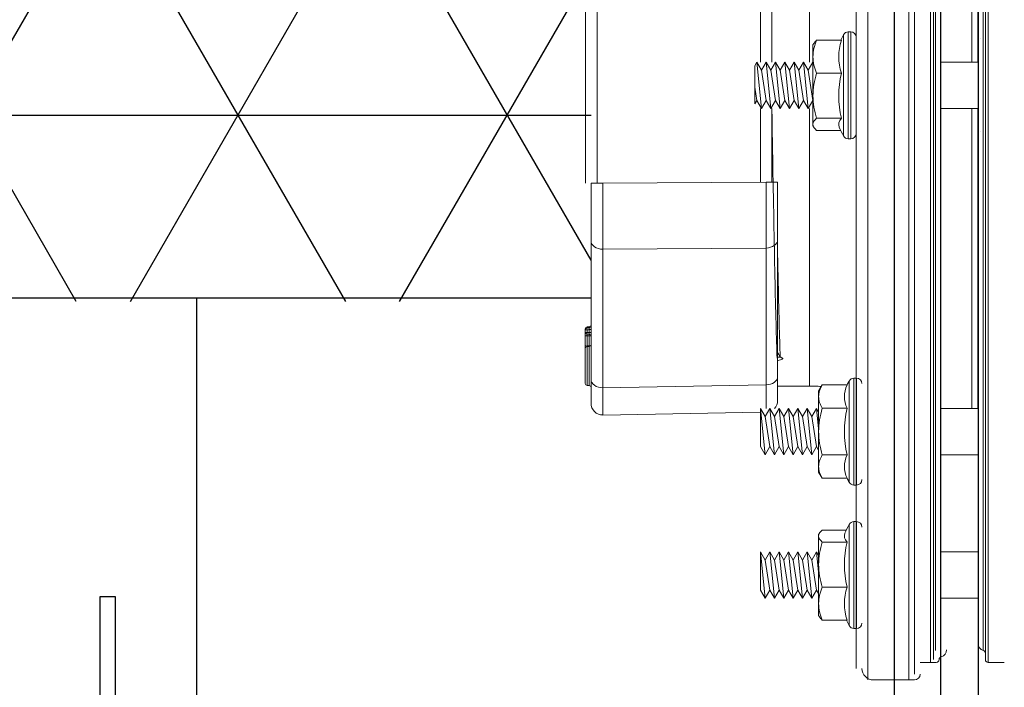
# Model space of a CAD drawing. Extents: x -285 to 5863, y 308 to 3178.
# Tile 420 of 622: x 1887.7 to 1892.98, y 925.67 to 929.25. Entities that reach past the tile are written whole.
import ezdxf

# ---------------------------------------------------------------- set-up
doc = ezdxf.new("R2010")
doc.units = 0
doc.header["$MEASUREMENT"] = 0
doc.header["$PDSIZE"] = 1
doc.layers.get('0').update_dxf_attribs({"color": 255, "linetype": 'CONTINUOUS'})
doc.layers.get('DEFPOINTS').update_dxf_attribs({"linetype": 'CONTINUOUS'})
for name, color, linetype in [('DIM', 3, 'CONTINUOUS'), ('FRP-2-HATCH', 1, 'CONTINUOUS'), ('FRP-SUMP', 2, 'CONTINUOUS'), ('GALV-2-PIPE', 3, 'CONTINUOUS'), ('PEAGRAVEL-HATCH', 3, 'CONTINUOUS'), ('PROBE', 2, 'CONTINUOUS')]:
    doc.layers.add(name, color=color, linetype=linetype)
doc.styles.add('SIMPLEX', font='simplex')
doc.dimstyles.new('DIM64', dxfattribs={"dimscale": 64, "dimtxt": 0.09375, "dimasz": 0.09375, "dimexe": 0.0625, "dimexo": 0.0625, "dimgap": 0.046875, "dimtad": 1, "dimdec": 4, "dimzin": 3, "dimdsep": 46, "dimlunit": 4, "dimtxsty": 'SIMPLEX', "dimcen": 0, "dimclrd": 256, "dimclre": 256, "dimclrt": 256, "dimadec": 0, "dimazin": 0, "dimtfac": 1, "dimtdec": 4, "dimtmove": 0, "dimatfit": 3, "dimfxl": 1, "dimfrac": 2, "dimtolj": 1, "dimtzin": 0, "dimarcsym": 0})

# ---------------------------------------------------------------- blocks, each defined once
blk = doc.blocks.new('*D13')
at = {"layer": 'DEFPOINTS', "color": 0, "transparency": 16777216}
for p in [(1368.5472, 978.296), (2031.7725, 978.0147), (1368.5472, 700.5233)]:
    blk.add_point(p, dxfattribs=at)
at = {"layer": 'DIM', "lineweight": -2, "transparency": 16777216}
for p, q in [((1368.5472, 974.296), (1368.5472, 696.5233)), ((2031.7725, 974.0147), (2031.7725, 696.5233)), ((2025.7725, 700.5233), (1374.5472, 700.5233))]:
    blk.add_line(p, q, dxfattribs=at)
at = {"layer": 'DIM', "transparency": 16777216}
for points in [[(1374.5472, 701.5233), (1374.5472, 699.5233), (1368.5472, 700.5233)], [(2025.7725, 701.5233), (2025.7725, 699.5233), (2031.7725, 700.5233)]]:
    blk.add_solid(points, dxfattribs=at)
at = {"layer": 'DIM', "transparency": 16777216, "insert": (1700.1599, 708.0947), "char_height": 6, "attachment_point": 5, "style": 'SIMPLEX'}
blk.add_mtext('\\A1;55\'-3 1/4" (F.V. TANK SLAB)', dxfattribs=at)
blk = doc.blocks.new('A$C18AC51C3')
at = {"linetype": 'Continuous', "lineweight": 18}
for p, q in [((-0.421, -5.551), (-0.421, 0.824)), ((-0.2022, -2.3635), (-0.2022, 0.824)), ((-0.171, 0.7927), (-0.171, -5.5198)), ((-0.4835, 0.7615), (-0.4835, -2.3635)), ((-0.0851, -2.3635), (-0.0851, 0.7302)), ((-0.0695, -5.4416), (-0.0695, 0.7146)), ((0.2086, -2.3635), (0.2086, 0.7146)), ((0.2243, 0.7302), (0.2243, -5.4573)), ((-0.0583, -5.3931), (-0.0583, 0.6661)), ((0.1975, -2.3635), (0.1975, 0.6661)), ((-0.0304, -5.3557), (-0.0304, 0.6287)), ((0.1696, 0.6287), (0.1696, -5.3557)), ((0.1364, -0.6311), (0.1364, -2.2397)), ((0.1676, -2.2399), (0.1676, -0.6312)), ((-0.7335, -0.751), (-0.7335, -2.2397)), ((-1.9355, -2.8884), (-1.9355, -1.8386)), ((-1.8719, -1.8386), (-1.8719, -2.8884)), ((-0.9969, -2.2398), (-0.9969, -1.845)), ((-0.9355, -1.845), (-0.9355, -2.2398)), ((-0.552, -2.3635), (-0.552, -2.0923)), ((-0.5264, -2.077), (-0.5264, -2.65)), ((-0.5125, -2.077), (-0.5264, -2.077)), ((-0.5125, -2.077), (-0.5125, -2.3635)), ((-0.711, -2.1394), (-0.7155, -2.147)), ((-0.7155, -2.147), (-0.7155, -2.2104)), ((-0.5628, -2.122), (-0.6961, -2.122)), ((-0.0304, -2.1135), (-0.0304, -2.1138)), ((0.1833, -2.1138), (0.1833, -2.1135)), ((-0.7155, -2.2104), (-0.7155, -2.4196)), ((-1.0265, -2.2588), (-1.0155, -2.2398)), ((-1.0265, -2.2588), (-1.0265, -2.463)), ((-1.0265, -2.463), (-1.0265, -2.2588)), ((-1.0155, -2.2398), (-0.9905, -2.4873)), ((-1.0155, -2.2398), (-0.9905, -2.2831)), ((-0.9905, -2.2831), (-0.9655, -2.2398)), ((-0.9655, -2.2398), (-0.9405, -2.4873)), ((-0.9655, -2.2398), (-0.9405, -2.2831)), ((-0.9405, -2.2831), (-0.9155, -2.2398)), ((-0.9155, -2.2398), (-0.8905, -2.4873)), ((-0.9155, -2.2398), (-0.8905, -2.2831)), ((-0.8905, -2.2831), (-0.8655, -2.2398)), ((-0.8655, -2.2398), (-0.8405, -2.4873)), ((-0.8655, -2.2398), (-0.8405, -2.2831)), ((-0.8405, -2.2831), (-0.8155, -2.2398)), ((-0.8155, -2.2398), (-0.7905, -2.4873)), ((-0.8155, -2.2398), (-0.7905, -2.2831)), ((-0.7905, -2.2831), (-0.7655, -2.2398)), ((-0.7655, -2.2398), (-0.7405, -2.4873)), ((-0.7655, -2.2398), (-0.7405, -2.2831)), ((-0.7405, -2.2831), (-0.7155, -2.2398)), ((-0.7155, -2.2398), (-0.7155, -2.2399)), ((-0.7155, -2.2398), (-0.7155, -2.2398)), ((0.1696, -2.2398), (-0.0304, -2.2398)), ((-0.9905, -2.2831), (-0.9655, -2.444)), ((-0.9405, -2.2831), (-0.9155, -2.444)), ((-0.8905, -2.2831), (-0.8655, -2.444)), ((-0.8405, -2.2831), (-0.8155, -2.444)), ((-0.7905, -2.2831), (-0.7655, -2.444)), ((-0.7405, -2.2831), (-0.7155, -2.444)), ((-0.5628, -2.2988), (-0.6961, -2.2988)), ((-1.0265, -2.3732), (-1.0155, -2.444)), ((-0.552, -2.6347), (-0.552, -2.3635)), ((-0.5125, -2.3635), (-0.5125, -2.65)), ((-0.4835, -2.3635), (-0.4835, -5.4885)), ((-0.2022, -5.551), (-0.2022, -2.3635)), ((-0.0851, -5.4573), (-0.0851, -2.3635)), ((0.1975, -5.3931), (0.1975, -2.3635)), ((0.2086, -5.4416), (0.2086, -2.3635)), ((-0.7155, -2.4196), (-0.7155, -2.5726)), ((-1.0265, -2.463), (-1.0155, -2.444)), ((-1.0155, -2.444), (-0.9905, -2.4873)), ((-0.9905, -2.4873), (-0.9655, -2.444)), ((-0.9655, -2.444), (-0.9405, -2.4873)), ((-0.9405, -2.4873), (-0.9155, -2.444)), ((-0.9155, -2.444), (-0.8905, -2.4873)), ((-0.8905, -2.4873), (-0.8655, -2.444)), ((-0.8655, -2.444), (-0.8405, -2.4873)), ((-0.8405, -2.4873), (-0.8155, -2.444)), ((-0.8155, -2.444), (-0.7905, -2.4873)), ((-0.7905, -2.4873), (-0.7655, -2.444)), ((-0.7655, -2.444), (-0.7405, -2.4873)), ((-0.7405, -2.4873), (-0.7155, -2.444)), ((-0.7155, -2.444), (-0.7155, -2.444)), ((-0.9969, -2.8821), (-0.9969, -2.4873)), ((-0.9355, -2.4873), (-0.9355, -2.8821)), ((-0.7335, -2.4874), (-0.7335, -3.976)), ((-0.0304, -2.4873), (0.1696, -2.4873)), ((0.1364, -2.4873), (0.1364, -4.0959)), ((0.1676, -4.0959), (0.1676, -2.4871)), ((-0.7155, -2.58), (-0.7155, -2.5726)), ((-0.7155, -2.58), (-0.711, -2.5877)), ((-0.5628, -2.5403), (-0.6961, -2.5403)), ((-0.5669, -2.605), (-0.6961, -2.605)), ((-0.0304, -2.6132), (-0.0304, -2.6136)), ((0.1833, -2.6136), (0.1833, -2.6132)), ((-0.5264, -2.65), (-0.5125, -2.65)), ((-1.9051, -2.8884), (-1.8415, -2.8884)), ((-1.9051, -3.1977), (-1.9051, -2.8884)), ((-1.8415, -2.8884), (-0.9665, -2.8821)), ((-0.9051, -2.8821), (-0.9665, -2.8821)), ((-0.9051, -2.8821), (-0.9051, -3.1914)), ((-1.9051, -3.94), (-1.9051, -3.1977)), ((-0.9051, -3.1914), (-0.9051, -3.9247)), ((-0.9665, -3.2356), (-1.8415, -3.2419)), ((-1.8415, -3.2419), (-1.8415, -3.9842)), ((-0.9665, -3.9689), (-0.9665, -3.2356)), ((-1.9363, -3.6679), (-1.9347, -3.6679)), ((-1.9363, -3.6735), (-1.9363, -3.6679)), ((-1.9363, -3.6735), (-1.9267, -3.6735)), ((-1.9267, -3.6876), (-1.9363, -3.6876)), ((-1.9267, -3.658), (-1.9268, -3.6635)), ((-1.9147, -3.6575), (-1.9146, -3.6631)), ((-1.9147, -3.6731), (-1.9051, -3.6731)), ((-1.9051, -3.688), (-1.9147, -3.688)), ((-1.9267, -3.761), (-1.9268, -3.7638)), ((-1.9145, -3.7633), (-1.9147, -3.7603)), ((-1.9083, -3.7607), (-1.9147, -3.7603)), ((-1.9051, -4.0681), (-1.9051, -3.94)), ((-0.9051, -3.9247), (-0.9051, -4.0529)), ((-0.5216, -3.9484), (-0.5216, -4.2197)), ((-0.496, -3.9332), (-0.496, -4.5062)), ((-0.4821, -3.9332), (-0.496, -3.9332)), ((-0.4821, -4.2197), (-0.4821, -3.9332)), ((-1.8415, -3.9842), (-0.9665, -3.9689)), ((-0.9051, -3.976), (-0.7031, -3.976)), ((-0.6657, -3.9697), (-0.6851, -4.0032)), ((-0.6851, -4.0032), (-0.6851, -4.0322)), ((-0.5324, -3.9697), (-0.6657, -3.9697)), ((-0.6851, -4.0322), (-0.6851, -4.2197)), ((-0.9961, -4.1159), (-1.8415, -4.1306)), ((-0.9961, -4.0959), (-0.9711, -4.1392)), ((-0.9961, -4.3001), (-0.9961, -4.0959)), ((-0.9961, -4.0959), (-0.9711, -4.3434)), ((-0.9961, -4.0959), (-0.9961, -4.3001)), ((-0.9711, -4.1392), (-0.9461, -4.0959)), ((-0.9461, -4.0959), (-0.9211, -4.1392)), ((-0.9461, -4.0959), (-0.9211, -4.3434)), ((-0.9211, -4.1392), (-0.8961, -4.0959)), ((-0.8961, -4.0959), (-0.8711, -4.1392)), ((-0.8961, -4.0959), (-0.8711, -4.3434)), ((-0.8711, -4.1392), (-0.8461, -4.0959)), ((-0.8461, -4.0959), (-0.8211, -4.1392)), ((-0.8461, -4.0959), (-0.8211, -4.3434)), ((-0.8211, -4.1392), (-0.7961, -4.0959)), ((-0.7961, -4.0959), (-0.7711, -4.1392)), ((-0.7961, -4.0959), (-0.7711, -4.3434)), ((-0.7711, -4.1392), (-0.7461, -4.0959)), ((-0.7461, -4.0959), (-0.7211, -4.1392)), ((-0.7461, -4.0959), (-0.7211, -4.3434)), ((-0.7211, -4.1392), (-0.6961, -4.0959)), ((-0.6961, -4.0959), (-0.6851, -4.115)), ((-0.6961, -4.0959), (-0.6851, -4.2049)), ((-0.5324, -4.0947), (-0.6657, -4.0947)), ((0.1696, -4.0959), (-0.0304, -4.0959)), ((-0.9711, -4.1392), (-0.9461, -4.3001)), ((-0.9211, -4.1392), (-0.8961, -4.3001)), ((-0.8711, -4.1392), (-0.8461, -4.3001)), ((-0.8211, -4.1392), (-0.7961, -4.3001)), ((-0.7711, -4.1392), (-0.7461, -4.3001)), ((-0.7211, -4.1392), (-0.6961, -4.3001)), ((-0.6851, -4.2197), (-0.6851, -4.4072)), ((-0.5216, -4.2197), (-0.5216, -4.4909)), ((-0.4821, -4.5062), (-0.4821, -4.2197)), ((-0.9961, -4.3001), (-0.9711, -4.3434)), ((-0.9711, -4.3434), (-0.9461, -4.3001)), ((-0.9461, -4.3001), (-0.9211, -4.3434)), ((-0.9211, -4.3434), (-0.8961, -4.3001)), ((-0.8961, -4.3001), (-0.8711, -4.3434)), ((-0.8711, -4.3434), (-0.8461, -4.3001)), ((-0.8461, -4.3001), (-0.8211, -4.3434)), ((-0.8211, -4.3434), (-0.7961, -4.3001)), ((-0.7961, -4.3001), (-0.7711, -4.3434)), ((-0.7711, -4.3434), (-0.7461, -4.3001)), ((-0.7461, -4.3001), (-0.7211, -4.3434)), ((-0.7211, -4.3434), (-0.6961, -4.3001)), ((-0.6961, -4.3001), (-0.6851, -4.3192)), ((-0.5324, -4.3447), (-0.6657, -4.3447)), ((-0.0304, -4.3434), (0.1696, -4.3434)), ((-0.6851, -4.4362), (-0.6851, -4.4072)), ((-0.6851, -4.4362), (-0.6657, -4.4697)), ((-0.5324, -4.4697), (-0.6657, -4.4697)), ((-0.496, -4.5062), (-0.4821, -4.5062)), ((-0.5365, -4.747), (-0.6657, -4.747)), ((-0.5216, -4.7173), (-0.5216, -4.9885)), ((-0.496, -5.275), (-0.496, -4.702)), ((-0.4821, -4.702), (-0.496, -4.702)), ((-0.4821, -4.9885), (-0.4821, -4.702)), ((-0.6806, -4.7644), (-0.6851, -4.772)), ((-0.6851, -4.7794), (-0.6851, -4.772)), ((-0.6851, -4.7794), (-0.6851, -4.9325)), ((-0.5324, -4.8117), (-0.6657, -4.8117)), ((-0.9961, -4.8648), (-0.9711, -4.9081)), ((-0.9961, -4.8648), (-0.9961, -5.069)), ((-0.9961, -5.069), (-0.9961, -4.8648)), ((-0.9961, -4.8648), (-0.9711, -5.1123)), ((-0.9711, -4.9081), (-0.9461, -4.8648)), ((-0.9711, -4.9081), (-0.9461, -5.069)), ((-0.9461, -4.8648), (-0.9211, -4.9081)), ((-0.9461, -4.8648), (-0.9211, -5.1123)), ((-0.9211, -4.9081), (-0.8961, -4.8648)), ((-0.9211, -4.9081), (-0.8961, -5.069)), ((-0.8961, -4.8648), (-0.8711, -4.9081)), ((-0.8961, -4.8648), (-0.8711, -5.1123)), ((-0.8711, -4.9081), (-0.8461, -4.8648)), ((-0.8711, -4.9081), (-0.8461, -5.069)), ((-0.8461, -4.8648), (-0.8211, -4.9081)), ((-0.8461, -4.8648), (-0.8211, -5.1123)), ((-0.8211, -4.9081), (-0.7961, -4.8648)), ((-0.8211, -4.9081), (-0.7961, -5.069)), ((-0.7961, -4.8648), (-0.7711, -4.9081)), ((-0.7961, -4.8648), (-0.7711, -5.1123)), ((-0.7711, -4.9081), (-0.7461, -4.8648)), ((-0.7711, -4.9081), (-0.7461, -5.069)), ((-0.7461, -4.8648), (-0.7211, -4.9081)), ((-0.7461, -4.8648), (-0.7211, -5.1123)), ((-0.7211, -4.9081), (-0.6961, -4.8648)), ((-0.7211, -4.9081), (-0.6961, -5.069)), ((-0.6961, -4.8648), (-0.6851, -4.8838)), ((-0.6961, -4.8648), (-0.6851, -4.9738)), ((0.1696, -4.8648), (-0.0304, -4.8648)), ((-0.6851, -4.9325), (-0.6851, -5.1416)), ((-0.5216, -4.9885), (-0.5216, -5.2597)), ((-0.4821, -5.275), (-0.4821, -4.9885)), ((-0.5324, -5.0532), (-0.6657, -5.0532)), ((-0.9961, -5.069), (-0.9711, -5.1123)), ((-0.9711, -5.1123), (-0.9461, -5.069)), ((-0.9461, -5.069), (-0.9211, -5.1123)), ((-0.9211, -5.1123), (-0.8961, -5.069)), ((-0.8961, -5.069), (-0.8711, -5.1123)), ((-0.8711, -5.1123), (-0.8461, -5.069)), ((-0.8461, -5.069), (-0.8211, -5.1123)), ((-0.8211, -5.1123), (-0.7961, -5.069)), ((-0.7961, -5.069), (-0.7711, -5.1123)), ((-0.7711, -5.1123), (-0.7461, -5.069)), ((-0.7461, -5.069), (-0.7211, -5.1123)), ((-0.7211, -5.1123), (-0.6961, -5.069)), ((-0.6961, -5.069), (-0.6851, -5.088)), ((-0.0304, -5.1123), (0.1696, -5.1123)), ((-0.6851, -5.1416), (-0.6851, -5.205)), ((-0.6851, -5.205), (-0.6806, -5.2127)), ((-0.5324, -5.23), (-0.6657, -5.23)), ((-0.496, -5.275), (-0.4821, -5.275)), ((-0.1406, -5.4573), (-0.0547, -5.4573)), ((0.2243, -5.4573), (0.3101, -5.4573)), ((-0.3906, -5.551), (-0.1718, -5.551))]:
    blk.add_line(p, q, dxfattribs=at)
for centre, radius, start, end in [((-0.0472, -2.3635), 0.573, 151.7483, 155.0757), ((-0.5264, -2.106), 0.029, 90, 151.7483), ((-0.5125, -2.106), 0.029, 0, 90), ((-0.0472, -2.3635), 0.573, 203.027, 208.2517), ((-0.5264, -2.621), 0.029, 208.2517, 270), ((-0.5125, -2.621), 0.029, 270, 0), ((-1.9263, -3.6679), 0.01, 91.9858, 180), ((-1.9151, -3.6475), 0.01, 271.9858, 0), ((-1.9151, -3.6531), 0.01, 271.9858, 0), ((-1.9151, -3.708), 0.01, 0, 87.9858), ((-0.0168, -4.2197), 0.573, 151.7483, 154.1328), ((-0.496, -3.9622), 0.029, 90, 151.7483), ((-0.4821, -3.9622), 0.029, 0, 90), ((-0.9676, -4.0529), 0.0625, 316.436, 0), ((-1.8426, -4.0681), 0.0625, 180, 271), ((-0.0168, -4.2197), 0.5305, 166.3725, 193.6275), ((-0.0168, -4.2197), 0.573, 205.8672, 208.2517), ((-0.4821, -4.4772), 0.029, 270, 0), ((-0.496, -4.4772), 0.029, 208.2517, 270), ((-0.0168, -4.9885), 0.573, 151.7483, 156.973), ((-0.496, -4.731), 0.029, 90, 151.7483), ((-0.4821, -4.731), 0.029, 0, 90), ((-0.0168, -4.9885), 0.573, 204.9243, 208.2517), ((-0.496, -5.246), 0.029, 208.2517, 270), ((-0.4821, -5.246), 0.029, 270, 0), ((0.2086, -5.3557), 0.0391, 180, 253.3985), ((-0.0391, -5.3892), 0.0391, 286.6015, 0), ((-0.3906, -5.4885), 0.0625, 180, 270), ((-0.0547, -5.4416), 0.0156, 270, 0), ((0.2243, -5.4416), 0.0156, 180, 270), ((-0.1718, -5.5198), 0.0312, 270, 0)]:
    blk.add_arc(centre, radius, start, end, dxfattribs=at)
at = {"linetype": 'Continuous', "lineweight": 18, "extrusion": (0, 0, -1)}
for centre, radius, start, end in [((1.9263, -3.6735), 0.01, 0, 88.0142), ((1.9263, -3.6876), 0.01, 272.0142, 0), ((0.7031, -4.226), 0.25, 90, 97.4601), ((0.0234, -5.4416), 0.0156, 0, 73.3985), ((-0.193, -5.4081), 0.0156, 106.6015, 180)]:
    blk.add_arc(centre, radius, start, end, dxfattribs=at)
at = {"linetype": 'Continuous', "lineweight": 18}
for centre, major_axis, ratio, start_param, end_param in [((-0.0472, -2.2104), (-0.5305, 0), 0.707107, 6.04534, 6.52103), ((-0.0472, -2.4196), (0.5305, 0), 0.965926, 2.903748, 3.379438), ((-0.0472, -2.5726), (0.5305, 0), 0.258819, 2.903748, 3.251159), ((-1.8426, -2.8883), (-0.0005, 0.5), 0.002181, 3.927005, 4.712277), ((-0.9676, -2.882), (-0.0005, 0.5), 0.002181, 3.927005, 4.712277), ((-1.8426, -3.1977), (-0.0625, 0), 0.707107, 0, 1.58825), ((-0.9676, -3.1914), (-0.0625, 0), 0.707107, 1.58825, 3.141593), ((-1.9263, -3.6735), (-0.00035, 0.00999), 0.034893, 0, 1.569587), ((-1.9263, -3.6876), (0.00035, 0.00999), 0.034892, 1.572023, 3.141593), ((-1.9263, -3.7046), (0.01, 0), 0.149508, 3.141593, 4.677431), ((-1.9151, -3.708), (-0.00035, -0.00999), 0.03002, 1.721924, 3.141593), ((-1.9151, -3.708), (-0.01, 0), 0.149508, 3.141593, 4.677431), ((-1.9263, -3.7595), (0.01, 0), 0.149508, 3.141593, 4.677431), ((-1.9263, -3.7737), (-0.01, 0), 0.999995, 4.74607, 6.283174), ((-1.9151, -3.7533), (0.01, 0), 0.999999, 4.746076, 6.278231), ((-0.8772, -3.8111), (0.0156, 0.0006), 0.906378, 3.629981, 4.677234), ((-1.8426, -3.94), (-0.0625, 0), 0.707107, 0, 1.58825), ((-0.9676, -3.9247), (-0.0625, 0), 0.707107, 1.58825, 3.141593), ((-1.9263, -3.9623), (0.01, 0), 0.999985, 3.145494, 4.677103), ((-1.9151, -3.9827), (0.01, 0), 1, 6.283164, 7.818764), ((-1.8426, -3.6306), (-0.0011, 0.5001), 0.000903, 3.141606, 3.926878), ((-0.9676, -3.6153), (-0.0011, 0.5001), 0.000903, 3.421191, 3.926878), ((-0.0168, -4.0322), (-0.5305, 0), 0.5, 6.04534, 6.52103), ((-0.0168, -4.4072), (0.5305, 0), 0.5, 2.903748, 3.379438), ((-0.0168, -4.7794), (-0.5305, 0), 0.258819, 6.173619, 6.52103), ((-0.0168, -4.9325), (-0.5305, 0), 0.965926, 6.04534, 6.52103), ((-0.0168, -5.1416), (0.5305, 0), 0.707107, 2.903748, 3.379438)]:
    blk.add_ellipse(centre, major_axis=major_axis, ratio=ratio, start_param=start_param, end_param=end_param, dxfattribs=at)
for points, degree in [([(-0.6961, -2.122), (-0.7079, -2.1508), (-0.7155, -2.1805), (-0.7155, -2.2104)], 3), ([(-0.711, -2.1394), (-0.7076, -2.1335), (-0.7025, -2.1278), (-0.6961, -2.122)], 3), ([(-0.7155, -2.2104), (-0.7155, -2.2404), (-0.7078, -2.2702), (-0.6961, -2.2988)], 3), ([(-0.6961, -2.2988), (-0.7079, -2.3383), (-0.7155, -2.3784), (-0.7155, -2.4196)], 3), ([(-0.7155, -2.4196), (-0.7155, -2.4605), (-0.7079, -2.5009), (-0.6961, -2.5403)], 3), ([(-0.6961, -2.5403), (-0.7079, -2.5509), (-0.7155, -2.5616), (-0.7155, -2.5726)], 3), ([(-0.7155, -2.5726), (-0.7155, -2.5836), (-0.7079, -2.5944), (-0.6961, -2.605)], 3), ([(-1.9363, -3.6876), (-1.9363, -3.6829), (-1.9363, -3.6782), (-1.9363, -3.6735)], 3), ([(-1.9267, -3.658), (-1.9227, -3.6578), (-1.9187, -3.6577), (-1.9147, -3.6575)], 3), ([(-1.9267, -3.6635), (-1.9227, -3.6633), (-1.9187, -3.6632), (-1.9147, -3.6631)], 3), ([(-1.9147, -3.6731), (-1.9187, -3.6732), (-1.9227, -3.6733), (-1.9267, -3.6735)], 3), ([(-1.9267, -3.6735), (-1.9267, -3.6782), (-1.9267, -3.6829), (-1.9267, -3.6876)], 3), ([(-1.9267, -3.6876), (-1.9227, -3.6878), (-1.9187, -3.6879), (-1.9147, -3.688)], 3), ([(-1.9147, -3.688), (-1.9147, -3.683), (-1.9147, -3.6781), (-1.9147, -3.6731)], 3), ([(-1.9147, -3.698), (-1.9187, -3.6979), (-1.9227, -3.6978), (-1.9267, -3.6976)], 3), ([(-1.9267, -3.7061), (-1.9267, -3.7244), (-1.9267, -3.7427), (-1.9267, -3.761)], 3), ([(-1.9147, -3.7065), (-1.9187, -3.7064), (-1.9227, -3.7063), (-1.9267, -3.7061)], 3), ([(-1.9147, -3.7603), (-1.9147, -3.7423), (-1.9147, -3.7244), (-1.9147, -3.7065)], 3), ([(-1.9146, -3.7633), (-1.9267, -3.7637)], 1), ([(-0.9051, -3.7957), (-0.9003, -3.8032), (-0.8955, -3.8108), (-0.8908, -3.8183)], 3), ([(-1.9267, -3.9723), (-1.9146, -3.9727)], 1), ([(-0.6657, -3.9697), (-0.6775, -3.9901), (-0.6851, -4.0109), (-0.6851, -4.0322)], 3), ([(-0.6851, -4.0322), (-0.6851, -4.0534), (-0.6775, -4.0743), (-0.6657, -4.0947)], 3), ([(-0.6657, -4.0947), (-0.6775, -4.1354), (-0.6851, -4.1774), (-0.6851, -4.2197)], 3), ([(-0.6851, -4.2197), (-0.6851, -4.262), (-0.6774, -4.3042), (-0.6657, -4.3447)], 3), ([(-0.6657, -4.3447), (-0.6775, -4.3651), (-0.6851, -4.3859), (-0.6851, -4.4072)], 3), ([(-0.6851, -4.4072), (-0.6851, -4.4284), (-0.6775, -4.4493), (-0.6657, -4.4697)], 3), ([(-0.6657, -4.747), (-0.6775, -4.7576), (-0.6851, -4.7684), (-0.6851, -4.7794)], 3), ([(-0.6851, -4.7794), (-0.6851, -4.7904), (-0.6775, -4.8012), (-0.6657, -4.8117)], 3), ([(-0.6657, -4.8117), (-0.6775, -4.8513), (-0.6851, -4.8913), (-0.6851, -4.9325)], 3), ([(-0.6851, -4.9325), (-0.6851, -4.9735), (-0.6775, -5.0138), (-0.6657, -5.0532)], 3), ([(-0.6657, -5.0532), (-0.6775, -5.082), (-0.6851, -5.1117), (-0.6851, -5.1416)], 3), ([(-0.6851, -5.1416), (-0.6851, -5.1715), (-0.6774, -5.2014), (-0.6657, -5.23)], 3), ([(-0.6657, -5.23), (-0.6721, -5.2243), (-0.6773, -5.2185), (-0.6806, -5.2126)], 3)]:
    blk.add_open_spline(points, degree=degree, dxfattribs=at)
for points, knots in [([(-0.9355, -2.501), (-0.9341, -2.585), (-0.9327, -2.6688), (-0.9274, -2.9822), (-0.9233, -3.2027), (-0.9175, -3.4802), (-0.9155, -3.5654), (-0.9115, -3.7117), (-0.9096, -3.7741), (-0.9076, -3.8253)], [0, 0, 0, 0, 0.148937, 0.148937, 0.574468, 0.574468, 0.787234, 0.787234, 1, 1, 1, 1]), ([(-0.8908, -3.8183), (-0.8927, -3.7679), (-0.8946, -3.7065), (-0.8986, -3.5629), (-0.9006, -3.4795), (-0.9033, -3.3481), (-0.9042, -3.3057), (-0.9051, -3.2618)], [0, 0, 0, 0, 0.408423, 0.408423, 0.816846, 0.816846, 1, 1, 1, 1]), ([(-1.9363, -3.6876), (-1.9363, -3.6876), (-1.9363, -3.6876), (-1.9363, -3.6878), (-1.9363, -3.6884), (-1.9363, -3.6902), (-1.9363, -3.6914), (-1.9363, -3.6944), (-1.9363, -3.6963), (-1.9363, -3.7002), (-1.9363, -3.7024), (-1.9363, -3.7046)], [0, 0, 0, 0, 0.049805, 0.049805, 0.287272, 0.287272, 0.524768, 0.524768, 0.762389, 0.762389, 1, 1, 1, 1]), ([(-1.9147, -3.6631), (-1.9147, -3.6631), (-1.9146, -3.6633), (-1.9146, -3.664), (-1.9146, -3.6645), (-1.9146, -3.6659), (-1.9146, -3.6668), (-1.9146, -3.6687), (-1.9146, -3.6698), (-1.9147, -3.6716), (-1.9147, -3.6723), (-1.9147, -3.6731)], [0, 0, 0, 0, 0.215129, 0.215129, 0.430072, 0.430072, 0.644811, 0.644811, 0.859592, 0.859592, 1, 1, 1, 1]), ([(-1.9147, -3.688), (-1.9147, -3.6892), (-1.9146, -3.6903), (-1.9146, -3.6924), (-1.9146, -3.6934), (-1.9146, -3.6952), (-1.9146, -3.6959), (-1.9146, -3.6971), (-1.9146, -3.6976), (-1.9147, -3.698), (-1.9147, -3.698), (-1.9147, -3.698)], [0, 0, 0, 0, 0.215131, 0.215131, 0.430074, 0.430074, 0.64481, 0.64481, 0.859588, 0.859588, 1, 1, 1, 1]), ([(-1.9363, -3.7595), (-1.9363, -3.7529), (-1.9363, -3.7463), (-1.9363, -3.728), (-1.9363, -3.7163), (-1.9363, -3.7046)], [0, 0, 0, 0, 0.360265, 0.360265, 1, 1, 1, 1]), ([(-1.9267, -3.6976), (-1.9267, -3.6976), (-1.9267, -3.6976), (-1.9267, -3.6977), (-1.9267, -3.698), (-1.9268, -3.6989), (-1.9268, -3.6995), (-1.9268, -3.701), (-1.9268, -3.7019), (-1.9267, -3.7039), (-1.9267, -3.705), (-1.9267, -3.7061)], [0, 0, 0, 0, 0.049841, 0.049841, 0.287351, 0.287351, 0.524752, 0.524752, 0.762297, 0.762297, 1, 1, 1, 1]), ([(-1.9363, -3.7736), (-1.9363, -3.7725), (-1.9363, -3.7712), (-1.9363, -3.7679), (-1.9363, -3.7656), (-1.9363, -3.7621), (-1.9363, -3.7608), (-1.9363, -3.7595)], [0, 0, 0, 0, 0.280633, 0.280633, 0.737279, 0.737279, 1, 1, 1, 1]), ([(-1.9363, -3.9623), (-1.9363, -3.9623), (-1.9363, -3.9622), (-1.9363, -3.9613), (-1.9363, -3.9599), (-1.9363, -3.9548), (-1.9363, -3.9512), (-1.9363, -3.9408), (-1.9363, -3.9333), (-1.9363, -3.9143), (-1.9363, -3.9018), (-1.9363, -3.8721), (-1.9363, -3.8542), (-1.9363, -3.8271), (-1.9363, -3.8172), (-1.9363, -3.8008), (-1.9363, -3.7938), (-1.9363, -3.784), (-1.9363, -3.7805), (-1.9363, -3.7756), (-1.9363, -3.7741), (-1.9363, -3.7737), (-1.9363, -3.7737), (-1.9363, -3.7737)], [0, 0, 0, 0, 0.028827, 0.028827, 0.100222, 0.100222, 0.171982, 0.171982, 0.277238, 0.277238, 0.428331, 0.428331, 0.635073, 0.635073, 0.754937, 0.754937, 0.854957, 0.854957, 0.922742, 0.922742, 0.991215, 0.991215, 1, 1, 1, 1]), ([(-1.9267, -3.761), (-1.9254, -3.7609), (-1.9241, -3.7608), (-1.9201, -3.7606), (-1.9174, -3.7604), (-1.9147, -3.7603)], [0, 0, 0, 0, 0.32112, 0.32112, 1, 1, 1, 1]), ([(-1.9266, -3.7637), (-1.9266, -3.7637), (-1.9266, -3.7637), (-1.9266, -3.7642), (-1.9267, -3.766), (-1.9267, -3.772), (-1.9267, -3.776), (-1.9267, -3.7873), (-1.9267, -3.7952), (-1.9267, -3.8134), (-1.9267, -3.8243), (-1.9267, -3.8536), (-1.9267, -3.8727), (-1.9267, -3.9046), (-1.9267, -3.9181), (-1.9267, -3.939), (-1.9267, -3.9473), (-1.9267, -3.9591), (-1.9267, -3.9635), (-1.9267, -3.9694), (-1.9267, -3.9712), (-1.9267, -3.9721), (-1.9267, -3.9722), (-1.9267, -3.9723)], [0, 0, 0, 0, 0.011435, 0.011435, 0.086098, 0.086098, 0.157887, 0.157887, 0.258489, 0.258489, 0.376567, 0.376567, 0.573485, 0.573485, 0.719954, 0.719954, 0.824959, 0.824959, 0.900855, 0.900855, 0.976116, 0.976116, 1, 1, 1, 1]), ([(-1.9147, -3.9726), (-1.9147, -3.9725), (-1.9147, -3.9698), (-1.9147, -3.9479), (-1.9147, -3.9161), (-1.9147, -3.8539), (-1.9147, -3.8212), (-1.9147, -3.7822), (-1.9147, -3.771), (-1.9147, -3.7643), (-1.9147, -3.7634), (-1.9147, -3.7634)], [0, 0, 0, 0, 0.119936, 0.119936, 0.447512, 0.447512, 0.775088, 0.775088, 0.938876, 0.938876, 1, 1, 1, 1]), ([(-0.905, -3.8198), (-0.9028, -3.8203), (-0.9007, -3.8206), (-0.8966, -3.8209), (-0.8947, -3.8209), (-0.8925, -3.8204), (-0.8919, -3.8201), (-0.8912, -3.8196), (-0.8911, -3.8194), (-0.8908, -3.8189), (-0.8908, -3.8186), (-0.8908, -3.8183)], [0, 0, 0, 0, 0.320356, 0.320356, 0.652889, 0.652889, 0.821198, 0.821198, 0.904308, 0.904308, 1, 1, 1, 1]), ([(-0.8772, -3.8253), (-0.8772, -3.8259), (-0.8773, -3.8265), (-0.8781, -3.8286), (-0.8794, -3.8301), (-0.8834, -3.833), (-0.8865, -3.8343), (-0.8937, -3.8365), (-0.898, -3.8373), (-0.9033, -3.8379), (-0.9042, -3.838), (-0.905, -3.8381)], [0, 0, 0, 0, 0.096821, 0.096821, 0.342602, 0.342602, 0.631271, 0.631271, 0.942302, 0.942302, 1, 1, 1, 1])]:
    blk.add_open_spline(points, degree=3, knots=knots, dxfattribs=at)

msp = doc.modelspace()

# ---------------------------------------------------------------- hatches: boundary and pattern name
at = {"layer": 'FRP-2-HATCH', "linetype": 'Continuous'}
h = msp.add_hatch(dxfattribs=at)
h.set_pattern_fill('NET3', color=256, scale=10, angle=180, style=0)
h.set_pattern_definition([(180, (1849.1755, 3814.991), (-2e-16, -1.25), []), (240, (1849.1755, 3814.991), (1.08253175, -0.625), []), (300, (1849.1755, 3814.991), (1.08253175, 0.625), [])])
h.paths.add_polyline_path([(1890.76141, 927.74096), (1890.76141, 929.74096), (1874.29653, 929.75331), (1874.29653, 927.75331)])
at = {"layer": 'PEAGRAVEL-HATCH'}
h = msp.add_hatch(dxfattribs=at)
h.set_pattern_fill('AR-SAND', color=256, scale=7.5, style=0)
h.set_pattern_definition([(37.5, (1889.872, 854.523), (-0.47245, 14.4512), [0, -11.4, 0, -12.75, 0, -12.1875]), (7.5, (1889.872, 854.523), (13.2733, 21.166), [0, -6.15, 0, -10.275, 0, -3.9375]), (327.5, (1880.647, 854.523), (23.3561, 0.0424), [0, -3.75, 0, -13.5, 0, -17.625]), (317.5, (1880.647, 854.523), (22.546, 6.5826), [0, -1.875, 0, -8.85, 0, -10.125])])
edge = h.paths.add_edge_path()
edge.add_line((1987.33799, 978.01471), (1896.9817, 978.01471))
edge.add_line((1896.9817, 978.01471), (1896.9817, 976.75093))
edge.add_line((1896.9817, 976.75093), (1896.96718, 973.7036))
edge.add_line((1896.96718, 973.7036), (1892.83605, 973.7036))
edge.add_line((1892.83605, 973.7036), (1892.83605, 930.05404))
edge.add_line((1892.83605, 930.05404), (1890.12181, 930.05404))
edge.add_arc((1890.77101, 930.05404), 0.6492, 180, 270)
edge.add_line((1890.77101, 929.40484), (1890.77101, 929.05328))
edge.add_line((1890.77101, 929.05328), (1893.58221, 929.05328))
edge.add_arc((1893.58221, 923.05328), 6, 0, 90, ccw=False)
edge.add_line((1899.58221, 923.05328), (1899.58221, 915.52328))
edge.add_line((1899.58221, 915.52328), (1900.62181, 915.52328))
edge.add_line((1900.62181, 915.52328), (1901.62181, 917.52328))
edge.add_line((1901.62181, 917.52328), (1906.62181, 917.52328))
edge.add_line((1906.62181, 917.52328), (1907.62181, 915.52328))
edge.add_line((1907.62181, 915.52328), (1912.15783, 915.52328))
edge.add_arc((1909.30536, 854.52328), 61.06666, 0, 87.3226925, ccw=False)
edge.add_line((1970.37201, 854.52328), (1972.12819, 854.52328))
edge.add_line((1972.12819, 854.52328), (1997.52254, 946.07721))
edge.add_line((1997.52254, 946.07721), (1987.33799, 946.07721))
edge.add_line((1987.33799, 946.07721), (1987.33799, 978.01471))
h = msp.add_hatch(dxfattribs=at)
h.set_pattern_fill('AR-SAND', color=256, scale=7.5, style=0)
h.set_pattern_definition([(37.5, (1486.785, 921.773), (-0.47245, 14.45118), [0, -11.4, 0, -12.75, 0, -12.1875]), (7.5, (1486.785, 921.773), (13.2733, 21.1661), [0, -6.15, 0, -10.275, 0, -3.9375]), (327.5, (1477.56, 921.773), (23.35606, 0.04244), [0, -3.75, 0, -13.5, 0, -17.625]), (317.5, (1477.56, 921.773), (22.54595, 6.5826), [0, -1.875, 0, -8.85, 0, -10.125])])
edge = h.paths.add_edge_path()
edge.add_arc((1893.08605, 942.27096), 0.25, 180, 270, ccw=False)
edge.add_line((1892.83605, 942.27096), (1892.83605, 943.80737))
edge.add_line((1892.83605, 943.80737), (1892.96951, 943.80737))
edge.add_arc((1892.96951, 944.05737), 0.25, 270, 360)
edge.add_line((1893.21951, 944.05737), (1893.21951, 944.45572))
edge.add_line((1893.21951, 944.45572), (1893.95604, 945.77096))
edge.add_line((1893.95604, 945.77096), (1909.22265, 945.77096))
edge.add_line((1909.22265, 945.77096), (1909.22265, 921.77328))
edge.add_line((1909.22265, 921.77328), (1892.83605, 921.77328))
edge.add_line((1892.83605, 921.77328), (1892.83605, 922.77328))
edge.add_arc((1893.08605, 922.77328), 0.25, 450, 540, ccw=False)
edge.add_line((1893.08605, 923.02328), (1893.08605, 926.03839))
edge.add_line((1893.08605, 926.03839), (1893.57877, 926.03839))
edge.add_line((1893.57877, 926.03839), (1893.57877, 927.27589))
edge.add_line((1893.57877, 927.27589), (1894.5998, 927.27589))
edge.add_line((1894.5998, 927.27589), (1894.5998, 927.33776))
edge.add_line((1894.5998, 927.33776), (1894.66168, 927.33776))
edge.add_line((1894.66168, 927.33776), (1894.66168, 927.31796))
edge.add_line((1894.66168, 927.31796), (1895.15668, 927.31796))
edge.add_line((1895.15668, 927.31796), (1895.21855, 927.33776))
edge.add_line((1895.21855, 927.33776), (1895.21855, 927.27589))
edge.add_line((1895.21855, 927.27589), (1895.3423, 927.27589))
edge.add_line((1895.3423, 927.27589), (1895.3423, 927.33776))
edge.add_line((1895.3423, 927.33776), (1895.40418, 927.33776))
edge.add_line((1895.40418, 927.33776), (1895.40418, 927.31796))
edge.add_line((1895.40418, 927.31796), (1895.89918, 927.31796))
edge.add_line((1895.89918, 927.31796), (1895.96105, 927.33776))
edge.add_line((1895.96105, 927.33776), (1895.96105, 927.27589))
edge.add_line((1895.96105, 927.27589), (1896.0848, 927.27589))
edge.add_line((1896.0848, 927.27589), (1896.0848, 927.5962))
edge.add_line((1896.0848, 927.5962), (1906.5024, 927.5962))
edge.add_ellipse((1906.47242, 928.1912), major_axis=(0, -0.595), ratio=0.4792007, start_angle=0, end_angle=180)
edge.add_ellipse((1906.47242, 929.3812), major_axis=(0, -0.595), ratio=0.4792007, start_angle=360, end_angle=540)
edge.add_line((1906.47242, 929.9762), (1896.0848, 929.9762))
edge.add_line((1896.0848, 929.9762), (1896.0848, 930.29651))
edge.add_line((1896.0848, 930.29651), (1895.94868, 930.29651))
edge.add_line((1895.94868, 930.29651), (1895.94868, 930.47011))
edge.add_arc((1895.91714, 930.4704), 0.03154, 359.47506, 449.47506)
edge.add_line((1895.91743, 930.50193), (1895.89881, 930.50193))
edge.add_arc((1895.89881, 930.51756), 0.01563, 192.59703, 270.00172, ccw=False)
edge.add_arc((1895.65168, 930.46233), 0.2376, 372.59669, 527.40329)
edge.add_arc((1895.40417, 930.51399), 0.01563, 245.29766, 360.59836, ccw=False)
edge.add_arc((1895.38622, 930.4704), 0.03154, 428.76065, 539.47506)
edge.add_line((1895.35468, 930.47068), (1895.35468, 930.29651))
edge.add_line((1895.35468, 930.29651), (1895.20618, 930.29651))
edge.add_line((1895.20618, 930.29651), (1895.20618, 930.47011))
edge.add_arc((1895.17464, 930.4704), 0.03154, 359.47506, 449.47506)
edge.add_line((1895.17493, 930.50193), (1895.15631, 930.50193))
edge.add_arc((1895.15631, 930.51756), 0.01563, 192.59703, 270.00172, ccw=False)
edge.add_arc((1894.90918, 930.46233), 0.2376, 372.59669, 527.40329)
edge.add_arc((1894.66167, 930.51399), 0.01562, 245.29766, 360.59836, ccw=False)
edge.add_arc((1894.64372, 930.4704), 0.03154, 428.76065, 539.47506)
edge.add_line((1894.61218, 930.47068), (1894.61218, 930.29651))
edge.add_line((1894.61218, 930.29651), (1893.57877, 930.29651))
edge.add_line((1893.57877, 930.29651), (1893.57877, 931.53401))
edge.add_line((1893.57877, 931.53401), (1893.08605, 931.53401))
edge.add_line((1893.08605, 931.53401), (1893.08605, 932.52282))
edge.add_line((1893.08605, 932.52282), (1893.7048, 932.52282))
edge.add_line((1893.7048, 932.52282), (1893.7048, 933.42001))
edge.add_line((1893.7048, 933.42001), (1893.82855, 933.42001))
edge.add_line((1893.82855, 933.42001), (1893.82855, 933.8329))
edge.add_line((1893.82855, 933.8329), (1894.33919, 933.8686))
edge.add_line((1894.33919, 933.8686), (1894.33919, 933.93048))
edge.add_line((1894.33919, 933.93048), (1894.40107, 933.93048))
edge.add_line((1894.40107, 933.93048), (1894.40107, 933.91464))
edge.add_line((1894.40107, 933.91464), (1894.89607, 933.91464))
edge.add_line((1894.89607, 933.91464), (1894.95794, 933.93048))
edge.add_line((1894.95794, 933.93048), (1894.95794, 933.8686))
edge.add_line((1894.95794, 933.8686), (1895.08169, 933.8686))
edge.add_line((1895.08169, 933.8686), (1895.08169, 934.26579))
edge.add_line((1895.08169, 934.26579), (1906.49191, 934.26579))
edge.add_ellipse((1906.47242, 934.51579), major_axis=(0, -0.25), ratio=0.4792007, start_angle=0, end_angle=180)
edge.add_ellipse((1906.47242, 935.01579), major_axis=(0, 0.25), ratio=0.4792007, start_angle=180, end_angle=360, ccw=False)
edge.add_ellipse((1906.47242, 935.01579), major_axis=(0, 0.25), ratio=0.4792007, start_angle=0, end_angle=180, ccw=False)
edge.add_line((1906.45293, 935.26579), (1895.08169, 935.26579))
edge.add_line((1895.08169, 935.26579), (1895.08169, 935.66298))
edge.add_line((1895.08169, 935.66298), (1894.94557, 935.66298))
edge.add_line((1894.94557, 935.66298), (1894.94557, 935.83262))
edge.add_arc((1894.91403, 935.8329), 0.03154, 359.47421, 449.47421)
edge.add_line((1894.91432, 935.86444), (1894.89508, 935.86444))
edge.add_arc((1894.89508, 935.87929), 0.01485, 192.45596, 270, ccw=False)
edge.add_arc((1894.64857, 935.82484), 0.2376, 372.45585, 527.54423)
edge.add_arc((1894.40173, 935.87536), 0.01485, 243.21427, 362.82534, ccw=False)
edge.add_arc((1894.38311, 935.8329), 0.03154, 427.77718, 539.47458)
edge.add_line((1894.35157, 935.83319), (1894.35157, 935.66211))
edge.add_line((1894.35157, 935.66211), (1893.82855, 935.69869))
edge.add_line((1893.82855, 935.69869), (1893.82855, 936.11157))
edge.add_line((1893.82855, 936.11157), (1893.7048, 936.11157))
edge.add_line((1893.7048, 936.11157), (1893.7048, 937.00876))
edge.add_line((1893.7048, 937.00876), (1893.08605, 937.00876))
edge.add_line((1893.08605, 937.00876), (1893.08605, 942.02096))

# ---------------------------------------------------------------- linework, layer by layer
at = {"layer": 'FRP-SUMP'}
msp.add_lwpolyline([(1892.38605, 920.02324), (1892.38605, 922.77324, -0.2216709), (1892.63605, 923.30944), (1892.63605, 941.73473, -0.2216709), (1892.38605, 942.27093), (1892.38605, 944.02093), (1892.13605, 944.02093), (1891.98605, 944.02093), (1891.98605, 944.52093), (1891.23605, 945.77093), (1890.99952, 945.77093), (1891.73605, 944.45569), (1891.73605, 944.05734, 0.4142136), (1891.98605, 943.80734), (1892.13605, 943.80734), (1892.13605, 942.27093, 0.1877632), (1892.38605, 941.62866), (1892.38605, 923.41551, 0.1877632), (1892.13605, 922.77324), (1892.13605, 920.02324), (1892.38605, 920.02324)], format="xyb", close=True, dxfattribs=at)
msp.add_lwpolyline([(1892.83605, 941.83791), (1892.83605, 923.20626, 0.2679492), (1892.58605, 922.77324), (1892.58605, 920.02324), (1892.83605, 920.02324), (1892.83605, 922.77324, -0.4142136), (1893.08605, 923.02324), (1893.08605, 942.02093)], format="xyb", dxfattribs=at)
at = {"layer": 'GALV-2-PIPE'}
msp.add_line((1890.76141, 927.76091), (1874.29653, 927.76091), dxfattribs=at)
at = {"layer": 'PROBE'}
msp.add_lwpolyline([(1888.64681, 927.76091), (1888.64681, 925.0886)], dxfattribs=at)
at = {"layer": 'PROBE', "color": 7}
msp.add_lwpolyline([(1888.13092, 925.0886), (1888.13092, 926.16178), (1888.20978, 926.16178), (1888.20978, 925.0886)], dxfattribs=at)

# ---------------------------------------------------------------- block references
at = {"layer": 'GALV-2-PIPE'}
msp.add_blockref('A$C18AC51C3', (1892.66648, 931.26458), dxfattribs=at)

# ---------------------------------------------------------------- dimensions: what is measured, and where the dimension line sits
at = {"layer": 'DIM'}
dim = msp.add_linear_dim(base=(1368.54722, 700.52328), p1=(2031.77254, 978.01471), p2=(1368.54722, 978.29596), angle=180, text='<> (F.V. TANK SLAB)', dimstyle='DIM64', dxfattribs=at)
dim.commit()
dim.dimension.update_dxf_attribs({"geometry": '*D13', "text_midpoint": (1700.15988, 708.09471)})

doc.saveas('drawing.dxf')
